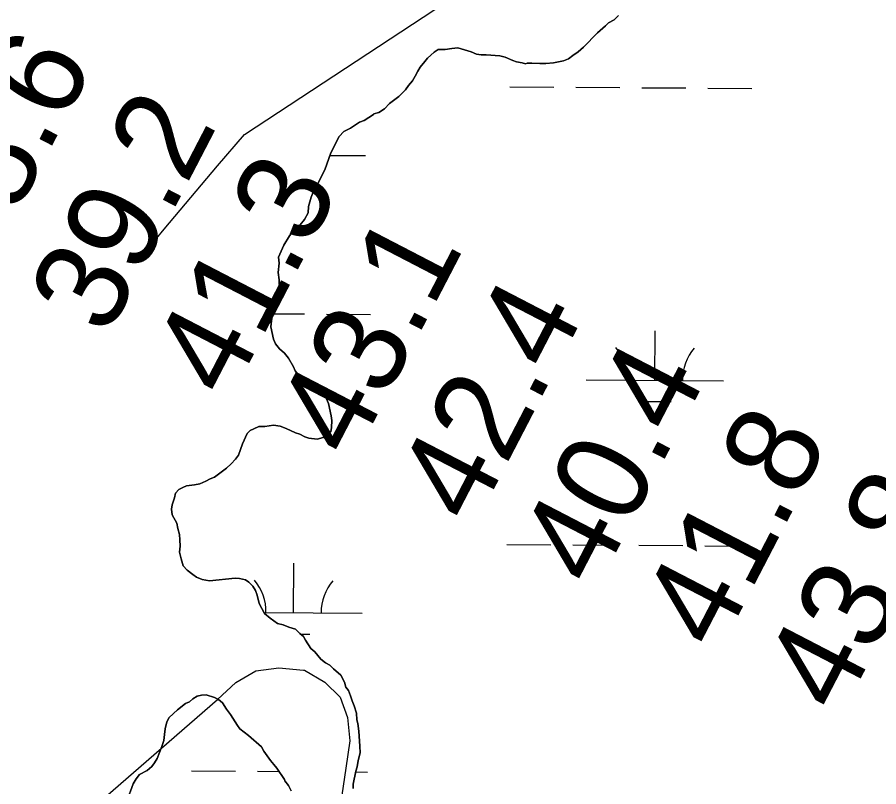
# Model space of a CAD drawing. Extents: x 3172231 to 3210228, y 940198 to 965780.
# Drawn here: x 3188104 to 3188730, y 958781 to 959340 of the extents above; entities that cross this region are included whole.
import ezdxf

# ---------------------------------------------------------------- set-up
doc = ezdxf.new("R2010")
doc.units = 0
for name, color, linetype in [('V-RIVR-RANG', 7, 'Continuous'), ('V-SITE-VEGE', 7, 'Continuous'), ('V-TOPO-MAJR', 7, 'Continuous'), ('V-TOPO-MINR', 7, 'Continuous'), ('V-TOPO-SHOR', 7, 'Continuous'), ('V-WETL-SWMP', 7, 'Continuous')]:
    doc.layers.add(name, color=color, linetype=linetype)

msp = doc.modelspace()

# ---------------------------------------------------------------- linework, layer by layer
at = {"layer": 'V-SITE-VEGE'}
for points in [[(3188540.573, 959341.297), (3188537.388, 959338.033), (3188533.116, 959335.831), (3188530.992, 959333.654), (3188525.323, 959328.569), (3188515.065, 959318.05), (3188511.163, 959314.777), (3188507.254, 959312.22), (3188504.061, 959309.674), (3188500.495, 959308.195), (3188493.35, 959306.674), (3188487.622, 959306.243), (3188483.323, 959306.19), (3188477.586, 959306.479), (3188474.004, 959306.434), (3188472.933, 959306.061), (3188470.418, 959306.747), (3188466.468, 959307.415), (3188463.588, 959308.455), (3188458.184, 959310.897), (3188454.231, 959311.923), (3188444.192, 959312.514), (3188440.61, 959312.469), (3188437.376, 959313.145), (3188433.413, 959314.888), (3188423.706, 959317.634), (3188419.411, 959317.223), (3188414.404, 959316.445), (3188409.388, 959316.381), (3188406.545, 959314.554), (3188401.581, 959310.194), (3188399.822, 959307.665), (3188396.291, 959303.679), (3188394.534, 959300.792), (3188392.789, 959297.187), (3188390.684, 959293.579), (3188387.857, 959290.318), (3188385.746, 959287.066), (3188380.79, 959282.347), (3188374.046, 959277.25), (3188370.513, 959273.265)], [(3188370.513, 959273.265), (3188366.247, 959270.702), (3188362.675, 959269.584), (3188362.323, 959269.222), (3188355.571, 959264.837), (3188352.357, 959263.723), (3188345.603, 959259.34), (3188340.979, 959256.774), (3188337.442, 959253.147), (3188331.496, 959241.25), (3188326.991, 959229.013), (3188321.746, 959218.56), (3188319.634, 959215.306), (3188318.594, 959212.785), (3188317.205, 959209.187), (3188315.139, 959202.353), (3188314.84, 959197.691), (3188312.391, 959193.001), (3188309.214, 959189.022), (3188304.252, 959184.662), (3188301.432, 959181.043), (3188297.217, 959174.184), (3188293.381, 959165.54), (3188293.795, 959161.245), (3188293.162, 959154.427), (3188293.944, 959149.064), (3188293.985, 959145.84), (3188295.114, 959141.554), (3188294.753, 959141.549), (3188293.361, 959138.307), (3188292.33, 959134.711), (3188289.549, 959127.871), (3188288.222, 959119.255), (3188287.917, 959114.952), (3188289.822, 959106.019), (3188291.298, 959102.453), (3188294.208, 959098.906), (3188297.829, 959095.73), (3188300.742, 959092.178), (3188304.403, 959085.776), (3188305.513, 959082.923), (3188309.153, 959078.311), (3188312.059, 959075.121), (3188316.018, 959073.738), (3188321.457, 959068.432), (3188326.163, 959064.549), (3188328.338, 959062.427), (3188329.813, 959059.22), (3188331.711, 959050.286), (3188332.117, 959046.709), (3188331.82, 959041.689), (3188331.503, 959038.459), (3188330.079, 959037.728), (3188325.819, 959034.445), (3188321.535, 959033.321), (3188315.436, 959033.962), (3188312.556, 959035), (3188308.952, 959036.747), (3188305.714, 959037.781), (3188298.868, 959040.923), (3188294.546, 959042.66), (3188289.881, 959043.317), (3188283.442, 959042.522), (3188279.143, 959042.467), (3188275.584, 959040.632), (3188272.729, 959039.522), (3188270.607, 959037.347), (3188267.118, 959029.78), (3188264.355, 959021.506), (3188262.241, 959018.614), (3188259.057, 959015.348), (3188255.514, 959012.083), (3188246.998, 959005.525), (3188243.787, 959004.409), (3188240.584, 959002.578), (3188236.307, 959000.735), (3188232.375, 958999.969), (3188226.653, 958999.183), (3188223.8, 958998.073), (3188220.952, 958996.602), (3188218.475, 958994.065), (3188217.804, 958990.473), (3188216.075, 958985.437), (3188215.756, 958982.207), (3188216.163, 958978.271), (3188219.463, 958972.221), (3188220.229, 958968.289), (3188221.357, 958964.004), (3188221.763, 958960.068), (3188221.822, 958955.411), (3188221.517, 958951.108), (3188222.653, 958946.107), (3188224.148, 958941.11), (3188227.055, 958937.921), (3188231.034, 958934.744), (3188233.924, 958932.989), (3188237.884, 958931.246), (3188243.273, 958930.239), (3188261.879, 958932.26), (3188265.106, 958931.943), (3188269.419, 958930.921)], [(3188269.419, 958930.921), (3188271.949, 958929.162), (3188274.851, 958926.329), (3188276.682, 958923.128), (3188277.796, 958919.919), (3188279.303, 958913.845), (3188283.338, 958906.371), (3188287.319, 958903.195), (3188292.74, 958899.322), (3188296.695, 958898.296), (3188301.016, 958896.555), (3188305.69, 958895.183), (3188308.954, 958891.999), (3188311.489, 958889.881), (3188312.958, 958887.032), (3188316.972, 958880.989), (3188319.87, 958878.519), (3188322.053, 958876.039), (3188324.236, 958873.2), (3188327.491, 958870.73), (3188330.737, 958868.979), (3188333.28, 958866.145), (3188338.712, 958861.555), (3188341.282, 958856.57), (3188342.4, 958853.003), (3188344.223, 958850.516), (3188345.703, 958846.594), (3188346.824, 958843.025), (3188348.3, 958839.459), (3188350.16, 958834.11), (3188350.221, 958829.094), (3188350.969, 958826.596), (3188351.755, 958820.874), (3188352.605, 958810.134), (3188352.669, 958805.118), (3188351.301, 958799.728), (3188350.643, 958795.061), (3188349.609, 958791.825), (3188347.573, 958782.484), (3188347.614, 958779.258)], [(3188297.731, 958785.808), (3188292.255, 958793.979), (3188290.069, 958796.82), (3188287.528, 958799.652), (3188282.787, 958806.402), (3188280.954, 958809.603), (3188271.537, 958817.728), (3188265.387, 958822.668), (3188263.564, 958825.154), (3188258.45, 958832.971), (3188255.536, 958836.877), (3188252.614, 958841.499), (3188249.716, 958843.971), (3188246.832, 958845.368), (3188240.715, 958847.44), (3188237.495, 958847.045), (3188234.282, 958846.287), (3188231.079, 958844.456), (3188228.599, 958842.275), (3188225.746, 958841.165), (3188220.071, 958836.436), (3188214.048, 958830.989), (3188212.297, 958827.743), (3188210.927, 958822.709), (3188210.621, 958818.406), (3188209.958, 958814.099), (3188208.577, 958809.782), (3188205.102, 958801.139), (3188203.351, 958797.893), (3188201.233, 958795.36), (3188198.045, 958792.451), (3188192.347, 958789.517), (3188189.879, 958786.26), (3188187.776, 958782.652), (3188183.274, 958770.057)], [(3188302.491, 958777.626), (3188300.649, 958781.544), (3188298.102, 958784.737), (3188297.731, 958785.808)]]:
    msp.add_lwpolyline(points, dxfattribs=at)
at = {"layer": 'V-TOPO-MAJR'}
msp.add_lwpolyline([(3188199.094, 959172.379), (3188210.273, 959185.893), (3188229.591, 959208.979), (3188249.106, 959231.898), (3188268.752, 959254.706), (3188918.526, 959681.93), (3188938.986, 959706.935), (3188959.613, 959731.804), (3189315.848, 960074.01)], dxfattribs=at)
at = {"layer": 'V-TOPO-MINR'}
msp.add_lwpolyline([(3187381.383, 958089.918), (3188249.185, 958844.078), (3188262.386, 958856.445), (3188276.96, 958864.786), (3188293.594, 958867.088), (3188311.6, 958865.366), (3188312.225, 958865.176), (3188327.057, 958856.6), (3188338.126, 958845.603), (3188343.548, 958830.973), (3188345.206, 958813.92), (3188342.396, 958794.136), (3188339.351, 958774.391)], dxfattribs=at)
at = {"layer": 'V-TOPO-SHOR'}
for points in [[(3188289.822, 959106.019), (3188287.917, 959114.952), (3188288.222, 959119.255), (3188289.549, 959127.871), (3188292.33, 959134.711), (3188293.361, 959138.307), (3188294.753, 959141.549), (3188295.114, 959141.554), (3188293.985, 959145.84), (3188293.944, 959149.064), (3188293.162, 959154.427), (3188293.795, 959161.243), (3188293.381, 959165.538), (3188297.217, 959174.184), (3188301.432, 959181.043), (3188304.252, 959184.662), (3188309.214, 959189.022), (3188312.389, 959193.003), (3188314.84, 959197.691), (3188315.139, 959202.353), (3188317.205, 959209.187), (3188318.594, 959212.785), (3188319.636, 959215.306), (3188321.746, 959218.558), (3188326.991, 959229.013), (3188331.496, 959241.25), (3188337.442, 959253.147), (3188340.979, 959256.774), (3188345.603, 959259.34), (3188352.357, 959263.723), (3188355.569, 959264.837), (3188362.323, 959269.222), (3188362.675, 959269.584), (3188366.245, 959270.702), (3188370.513, 959273.265), (3188374.046, 959277.25), (3188380.79, 959282.347), (3188385.748, 959287.066), (3188387.857, 959290.318), (3188390.684, 959293.579), (3188392.789, 959297.187), (3188394.534, 959300.792), (3188396.291, 959303.679), (3188399.824, 959307.665), (3188401.583, 959310.194), (3188406.545, 959314.554), (3188409.388, 959316.381), (3188414.406, 959316.445), (3188419.411, 959317.223), (3188423.706, 959317.634), (3188433.413, 959314.888), (3188437.376, 959313.145), (3188440.61, 959312.469), (3188444.192, 959312.514), (3188454.231, 959311.923), (3188458.184, 959310.897), (3188463.588, 959308.455), (3188466.468, 959307.415), (3188470.418, 959306.747), (3188472.933, 959306.061), (3188474.004, 959306.434), (3188477.586, 959306.479), (3188483.323, 959306.19), (3188487.622, 959306.243), (3188493.35, 959306.674), (3188500.495, 959308.195), (3188504.061, 959309.674), (3188507.254, 959312.22), (3188511.163, 959314.777), (3188515.065, 959318.05), (3188525.323, 959328.567), (3188530.992, 959333.654), (3188533.116, 959335.831), (3188537.388, 959338.033), (3188540.573, 959341.297)], [(3188352.669, 958805.118), (3188352.605, 958810.134), (3188351.755, 958820.872), (3188350.969, 958826.596), (3188350.221, 958829.094), (3188350.16, 958834.11), (3188348.3, 958839.459), (3188346.824, 958843.025), (3188345.703, 958846.594), (3188344.223, 958850.516), (3188342.4, 958853.003), (3188341.282, 958856.57), (3188338.712, 958861.555), (3188333.28, 958866.145), (3188330.737, 958868.979), (3188327.491, 958870.73), (3188324.236, 958873.2), (3188322.051, 958876.039), (3188319.87, 958878.519), (3188316.972, 958880.991), (3188312.958, 958887.032), (3188311.489, 958889.881), (3188308.954, 958891.999), (3188305.69, 958895.183), (3188301.016, 958896.557), (3188296.695, 958898.296), (3188292.74, 958899.322), (3188287.319, 958903.195), (3188283.338, 958906.371), (3188279.303, 958913.845), (3188277.796, 958919.919), (3188276.682, 958923.128), (3188274.851, 958926.329), (3188271.949, 958929.162), (3188269.419, 958930.921), (3188265.106, 958931.943), (3188261.879, 958932.26), (3188243.273, 958930.239), (3188237.884, 958931.246), (3188233.924, 958932.989), (3188231.034, 958934.744), (3188227.055, 958937.921), (3188224.148, 958941.108), (3188222.653, 958946.107), (3188221.517, 958951.108), (3188221.822, 958955.411), (3188221.763, 958960.068), (3188221.357, 958964.004), (3188220.229, 958968.289), (3188219.463, 958972.221), (3188216.163, 958978.271), (3188215.756, 958982.207), (3188216.075, 958985.437), (3188217.804, 958990.473), (3188218.475, 958994.065), (3188220.952, 958996.602), (3188223.8, 958998.073), (3188226.653, 958999.183), (3188232.375, 958999.969), (3188236.307, 959000.735), (3188240.584, 959002.578), (3188243.787, 959004.409), (3188246.998, 959005.525), (3188255.514, 959012.081), (3188259.057, 959015.348), (3188262.241, 959018.612), (3188264.355, 959021.506), (3188267.118, 959029.78), (3188270.607, 959037.347), (3188272.729, 959039.522), (3188275.584, 959040.632), (3188279.143, 959042.469), (3188283.442, 959042.522), (3188289.881, 959043.317), (3188294.546, 959042.66), (3188298.868, 959040.923), (3188305.714, 959037.781), (3188308.952, 959036.747), (3188312.556, 959035), (3188315.436, 959033.962), (3188321.535, 959033.321), (3188325.819, 959034.447), (3188330.079, 959037.726), (3188331.503, 959038.459), (3188331.82, 959041.689), (3188332.117, 959046.709), (3188331.713, 959050.286), (3188329.813, 959059.22), (3188328.338, 959062.427), (3188326.163, 959064.549), (3188321.457, 959068.432), (3188316.018, 959073.738), (3188312.059, 959075.123), (3188309.153, 959078.311), (3188305.513, 959082.923), (3188304.403, 959085.776), (3188300.742, 959092.18), (3188297.829, 959095.727), (3188294.208, 959098.906), (3188291.298, 959102.453), (3188289.822, 959106.019)], [(3188183.274, 958770.057), (3188187.776, 958782.652), (3188189.879, 958786.26), (3188192.347, 958789.517), (3188198.045, 958792.453), (3188201.233, 958795.36), (3188203.351, 958797.893), (3188205.102, 958801.139), (3188208.577, 958809.782), (3188209.958, 958814.099), (3188210.621, 958818.406), (3188210.927, 958822.709), (3188212.297, 958827.743), (3188214.048, 958830.989), (3188220.071, 958836.438), (3188225.746, 958841.165), (3188228.599, 958842.275), (3188231.079, 958844.456), (3188234.282, 958846.287), (3188237.495, 958847.045), (3188240.715, 958847.442), (3188246.832, 958845.368), (3188249.716, 958843.971), (3188252.614, 958841.499), (3188255.536, 958836.877), (3188258.45, 958832.971), (3188263.564, 958825.154), (3188265.387, 958822.668), (3188271.537, 958817.728), (3188280.954, 958809.603), (3188282.787, 958806.402), (3188287.528, 958799.652), (3188290.069, 958796.82), (3188292.255, 958793.979), (3188297.731, 958785.808), (3188298.102, 958784.737), (3188300.649, 958781.544), (3188302.491, 958777.626)], [(3188347.614, 958779.258), (3188347.573, 958782.484), (3188349.609, 958791.825), (3188350.643, 958795.061), (3188351.301, 958799.728), (3188352.669, 958805.118)]]:
    msp.add_lwpolyline(points, dxfattribs=at)
at = {"layer": 'V-WETL-SWMP'}
for p, q in [((3188461.479, 959289.371), (3188493.478, 959289.153)), ((3188509.478, 959289.044), (3188541.477, 959288.826)), ((3188557.476, 959288.717), (3188589.476, 959288.5)), ((3188605.475, 959288.391), (3188637.474, 959288.173)), ((3188330.86, 959239.517), (3188356.544, 959239.342)), ((3188289.012, 959124.367), (3188312.351, 959124.208)), ((3188328.351, 959124.099), (3188360.35, 959123.881)), ((3188566.873, 959076.044), (3188567.118, 959112.044)), ((3188516.874, 959076.385), (3188616.872, 959075.704)), ((3188554.768, 959060.696), (3188578.768, 959060.532)), ((3188459.214, 958956.704), (3188491.214, 958956.486)), ((3188507.213, 958956.377), (3188539.212, 958956.159)), ((3188555.212, 958956.05), (3188587.211, 958955.832)), ((3188603.211, 958955.723), (3188635.21, 958955.506)), ((3188304.281, 958907.015), (3188304.526, 958943.014)), ((3188282.915, 958907.16), (3188354.28, 958906.675)), ((3188309.497, 958891.548), (3188316.176, 958891.503)), ((3188230.089, 958792.085), (3188262.088, 958791.868)), ((3188278.088, 958791.759), (3188293.818, 958791.652)), ((3188349.491, 958791.273), (3188358.086, 958791.214))]:
    msp.add_line(p, q, dxfattribs=at)
for points in [[(3188289.821, 959106.018), (3188287.918, 959114.952), (3188288.223, 959119.255), (3188289.55, 959127.87), (3188292.331, 959134.712), (3188293.361, 959138.308), (3188294.754, 959141.55), (3188295.113, 959141.554), (3188293.985, 959145.839), (3188293.945, 959149.064), (3188293.162, 959154.428), (3188293.794, 959161.244), (3188293.382, 959165.538), (3188297.216, 959174.184), (3188301.431, 959181.044), (3188304.252, 959184.662), (3188309.214, 959189.023), (3188312.389, 959193.003), (3188314.839, 959197.691), (3188315.14, 959202.353), (3188317.205, 959209.186), (3188318.593, 959212.786), (3188319.637, 959215.307), (3188321.746, 959218.558), (3188326.991, 959229.013), (3188331.497, 959241.251), (3188337.441, 959253.148), (3188340.979, 959256.775), (3188345.604, 959259.34), (3188352.358, 959263.723), (3188355.568, 959264.838), (3188362.322, 959269.221), (3188362.675, 959269.584), (3188366.244, 959270.703), (3188370.512, 959273.264), (3188374.046, 959277.249), (3188380.79, 959282.348), (3188385.747, 959287.067), (3188387.857, 959290.318), (3188390.683, 959293.578), (3188392.788, 959297.187), (3188394.534, 959300.791), (3188396.29, 959303.679), (3188399.824, 959307.664), (3188401.584, 959310.194), (3188406.546, 959314.555), (3188409.389, 959316.382), (3188414.405, 959316.444), (3188419.411, 959317.223), (3188423.705, 959317.634), (3188433.413, 959314.888), (3188437.376, 959313.146), (3188440.609, 959312.469), (3188444.191, 959312.514), (3188454.231, 959311.922), (3188458.184, 959310.896), (3188463.589, 959308.455), (3188466.468, 959307.415), (3188470.418, 959306.748), (3188472.934, 959306.062), (3188474.004, 959306.434), (3188477.587, 959306.478), (3188483.323, 959306.191), (3188487.622, 959306.244), (3188493.349, 959306.674), (3188500.496, 959308.195), (3188504.06, 959309.673), (3188507.253, 959312.22), (3188511.163, 959314.777), (3188515.064, 959318.05), (3188525.323, 959328.567), (3188530.993, 959333.654), (3188533.116, 959335.83), (3188537.388, 959338.032), (3188540.572, 959341.296)], [(3188352.668, 958805.119), (3188352.605, 958810.134), (3188351.756, 958820.872), (3188350.968, 958826.595), (3188350.221, 958829.094), (3188350.159, 958834.109), (3188348.301, 958839.46), (3188346.823, 958843.025), (3188345.704, 958846.594), (3188344.223, 958850.516), (3188342.4, 958853.002), (3188341.281, 958856.571), (3188338.711, 958861.555), (3188333.28, 958866.145), (3188330.737, 958868.98), (3188327.491, 958870.731), (3188324.236, 958873.199), (3188322.051, 958876.038), (3188319.87, 958878.519), (3188316.973, 958880.991), (3188312.957, 958887.033), (3188311.489, 958889.881), (3188308.954, 958891.999), (3188305.69, 958895.183), (3188301.016, 958896.558), (3188296.695, 958898.296), (3188292.741, 958899.322), (3188287.318, 958903.196), (3188283.338, 958906.371), (3188279.304, 958913.845), (3188277.796, 958919.918), (3188276.681, 958923.128), (3188274.85, 958926.33), (3188271.949, 958929.161), (3188269.419, 958930.921), (3188265.107, 958931.942), (3188261.878, 958932.26), (3188243.272, 958930.238), (3188237.885, 958931.246), (3188233.923, 958932.989), (3188231.034, 958934.744), (3188227.054, 958937.92), (3188224.148, 958941.108), (3188222.653, 958946.106), (3188221.516, 958951.108), (3188221.821, 958955.411), (3188221.763, 958960.068), (3188221.356, 958964.004), (3188220.228, 958968.289), (3188219.463, 958972.221), (3188216.163, 958978.271), (3188215.756, 958982.207), (3188216.075, 958985.436), (3188217.804, 958990.473), (3188218.476, 958994.064), (3188220.952, 958996.603), (3188223.8, 958998.072), (3188226.653, 958999.182), (3188232.376, 958999.969), (3188236.307, 959000.735), (3188240.584, 959002.579), (3188243.786, 959004.41), (3188246.997, 959005.525), (3188255.514, 959012.08), (3188259.057, 959015.348), (3188262.241, 959018.612), (3188264.355, 959021.505), (3188267.118, 959029.78), (3188270.608, 959037.347), (3188272.73, 959039.523), (3188275.583, 959040.633), (3188279.143, 959042.469), (3188283.442, 959042.522), (3188289.881, 959043.318), (3188294.547, 959042.66), (3188298.868, 959040.922), (3188305.714, 959037.782), (3188308.952, 959036.747), (3188312.556, 959035), (3188315.436, 959033.961), (3188321.534, 959033.32), (3188325.82, 959034.448), (3188330.079, 959037.726), (3188331.503, 959038.46), (3188331.821, 959041.688), (3188332.117, 959046.708), (3188331.714, 959050.286), (3188329.812, 959059.22), (3188328.339, 959062.426), (3188326.163, 959064.549), (3188321.457, 959068.432), (3188316.017, 959073.738), (3188312.059, 959075.123), (3188309.153, 959078.311), (3188305.513, 959082.924), (3188304.403, 959085.776), (3188300.741, 959092.18), (3188297.83, 959095.727), (3188294.208, 959098.907), (3188291.298, 959102.453), (3188289.821, 959106.018)], [(3188183.274, 958770.057), (3188187.775, 958782.652), (3188189.88, 958786.261), (3188192.348, 958789.517), (3188198.044, 958792.453), (3188201.233, 958795.359), (3188203.351, 958797.894), (3188205.102, 958801.14), (3188208.578, 958809.782), (3188209.958, 958814.098), (3188210.621, 958818.406), (3188210.926, 958822.709), (3188212.297, 958827.742), (3188214.048, 958830.989), (3188220.071, 958836.438), (3188225.745, 958841.166), (3188228.598, 958842.276), (3188231.079, 958844.456), (3188234.281, 958846.287), (3188237.496, 958847.044), (3188240.715, 958847.442), (3188246.832, 958845.368), (3188249.716, 958843.971), (3188252.613, 958841.499), (3188255.536, 958836.877), (3188258.451, 958832.972), (3188263.564, 958825.153), (3188265.386, 958822.668), (3188271.538, 958817.728), (3188280.954, 958809.604), (3188282.786, 958806.402), (3188287.527, 958799.653), (3188290.07, 958796.819), (3188292.255, 958793.979), (3188297.731, 958785.807), (3188298.102, 958784.736), (3188300.65, 958781.543), (3188302.49, 958777.625)], [(3188347.614, 958779.259), (3188347.574, 958782.483), (3188349.608, 958791.824), (3188350.643, 958795.061), (3188351.301, 958799.727), (3188352.668, 958805.119)]]:
    msp.add_lwpolyline(points, dxfattribs=at)
for centre, start, end in [((3188511.635, 959076.895), 358.838164, 40.381822), ((3188622.118, 959076.143), 138.838164, 180.381822), ((3188249.043, 958907.866), 358.838164, 40.381822), ((3188359.526, 958907.114), 138.838164, 180.381822)]:
    msp.add_arc(centre, 35.246, start, end, dxfattribs=at)

# ---------------------------------------------------------------- texts
at = {"layer": 'V-RIVR-RANG'}
for s, p in [('38.6', (3188079.227, 959150.93)), ('39.2', (3188168.946, 959106.716)), ('41.3', (3188257.814, 959060.863)), ('43.1', (3188347.776, 959017.117)), ('42.4', (3188435.55, 958969.157)), ('40.4', (3188524.418, 958923.304)), ('41.8', (3188613.286, 958877.451)), ('43.8', (3188702.154, 958831.598))]:
    msp.add_text(s, height=67, rotation=62.568326, dxfattribs=at).set_placement(p)

doc.saveas('drawing.dxf')
